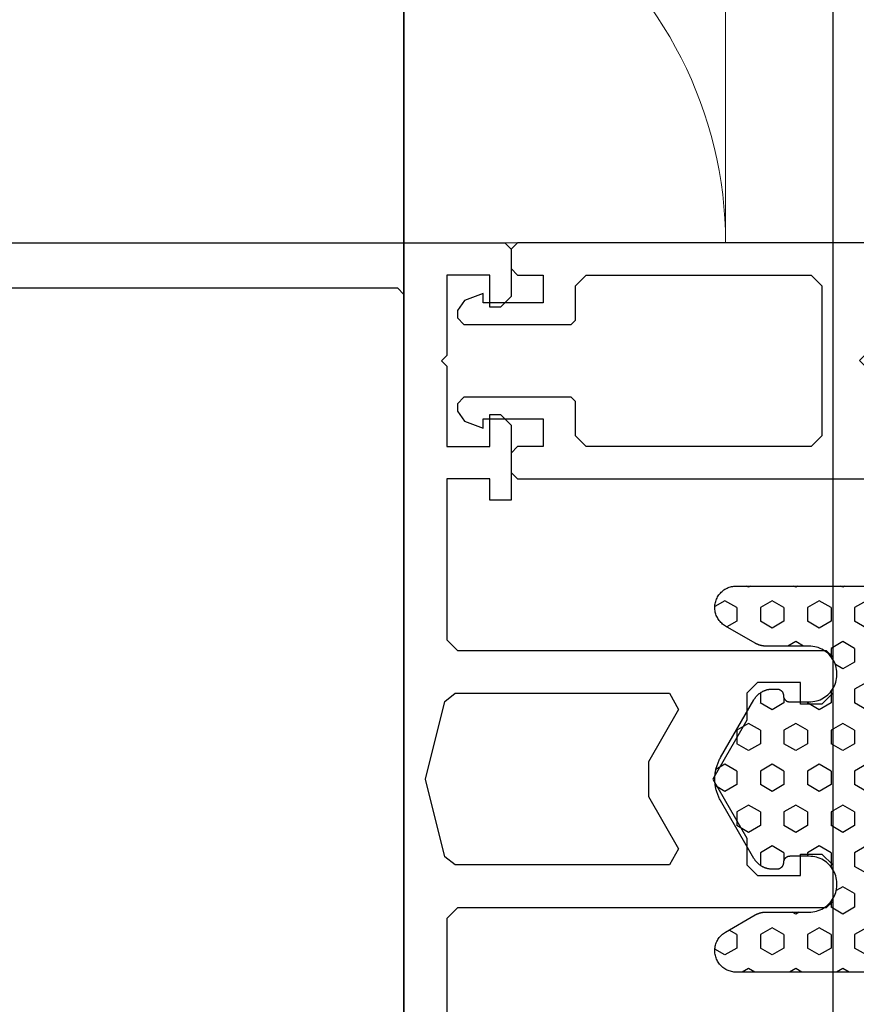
# Model space of a CAD drawing. Extents: x 4615668 to 9294084, y 5325188 to 10688993.
# Tile 414 of 656: x 4636255.93 to 4636259.83, y 5331946.88 to 5331951.47. Entities that reach past the tile are written whole.
import ezdxf

# ---------------------------------------------------------------- set-up
doc = ezdxf.new("R2010")
doc.units = 0
doc.header["$MEASUREMENT"] = 0
doc.layers.add('A_wymiary', color=152, linetype='Continuous', lineweight=5)
doc.layers.add('ATH 3-0', color=102, linetype='Continuous', lineweight=5)
doc.layers.add('CrossSectionsProfils', color=7, linetype='Continuous')

# ---------------------------------------------------------------- blocks, each defined once
blk = doc.blocks.new('*U5335')
at = {"color": 0, "linetype": 'ByBlock', "lineweight": -2, "transparency": 16777216}
blk.add_lwpolyline([(0, -870), (0, 0), (-100, 0), (-100, -870)], close=True, dxfattribs=at)
at = {"layer": 'ATH 3-0'}
blk.add_lwpolyline([(0, -870, 0.509525), (-24.871, -851.93), (-75.129, -868.07, -1.376382), (-75.129, -831.93), (-24.871, -848.07, 1.376382), (-24.871, -811.93), (-75.129, -828.07, -1.376382), (-75.129, -791.93), (-24.871, -808.07, 1.376382), (-24.871, -771.93), (-75.129, -788.07, -1.376382), (-75.129, -751.93), (-24.871, -768.07, 1.376382), (-24.871, -731.93), (-75.129, -748.07, -1.376382), (-75.129, -711.93), (-24.871, -728.07, 1.376382), (-24.871, -691.93)], format="xyb", dxfattribs=at)
blk = doc.blocks.new('K43_2153_X', base_point=(858.06159, 1427.40338))
at = {"layer": 'CrossSectionsProfils', "flags": 128}
for points in [[(853.35942, 1452.40358), (853.05942, 1452.10358), (853.05942, 1449.90349), (853.55942, 1449.40349), (854.05942, 1449.40349), (854.05942, 1450.90326), (856.05942, 1450.90326), (856.05942, 1447.15326), (856.30942, 1446.90326), (856.05942, 1446.65326), (856.05942, 1442.90326), (854.05942, 1442.90326), (854.05942, 1444.40349), (853.55942, 1444.40349), (853.05942, 1443.90349), (853.05942, 1440.40326), (854.05942, 1440.40326), (854.05942, 1441.40326), (856.05942, 1441.40326), (856.05942, 1433.90338), (855.55942, 1433.40338), (838.36159, 1433.40338), (838.06159, 1433.10338), (838.06159, 1431.40338), (838.56159, 1430.90338), (839.56159, 1430.90338), (839.56159, 1431.90338), (841.57195, 1431.90338), (842.07195, 1431.40338), (842.07195, 1430.15338), (843.65967, 1427.40338), (842.07195, 1424.65338), (842.07195, 1423.40338), (841.57195, 1422.90338), (839.56159, 1422.90338), (839.56159, 1423.90338), (838.56159, 1423.90338), (838.06159, 1423.40338), (838.06159, 1421.70338), (838.36159, 1421.40338), (855.55942, 1421.40338), (856.05942, 1420.90338), (856.05942, 1413.40349)], [(942.05942, 1452.40358), (853.35942, 1452.40358)], [(933.85942, 1450.30358), (858.35942, 1450.30358), (858.05942, 1450.00358), (858.05942, 1404.80317)], [(855.66903, 1431.40338), (845.68039, 1431.40338), (845.24738, 1430.65338), (846.65967, 1428.20722), (846.65967, 1426.59953), (845.24738, 1424.15338), (845.68039, 1423.40338), (855.66903, 1423.40338), (856.1541, 1423.78211), (857.0594, 1427.40338), (856.1541, 1431.02464), (855.66903, 1431.40338)]]:
    blk.add_lwpolyline(points, dxfattribs=at)
blk = doc.blocks.new('Hatch84418', base_point=(6053.053, 1361.842))
at = {"layer": 'CrossSectionsProfils'}
for p, q in [((6439.74, 1346.868), (6440.013, 1347.341)), ((6448.63, 1346.868), (6448.372, 1347.315)), ((6456.25, 1346.868), (6455.978, 1347.339)), ((6440.058, 1346.318), (6439.74, 1346.868)), ((6447.36, 1346.868), (6447.603, 1347.29)), ((6447.677, 1346.318), (6447.36, 1346.868)), ((6448.312, 1346.318), (6448.63, 1346.868)), ((6455.933, 1346.318), (6456.25, 1346.868)), ((6440.692, 1346.318), (6440.957, 1346.777)), ((6455.298, 1346.318), (6455.091, 1346.676)), ((6440.057, 1346.318), (6440.692, 1346.318)), ((6445.455, 1345.768), (6445.772, 1346.318)), ((6445.772, 1346.318), (6446.407, 1346.318)), ((6446.725, 1345.768), (6446.408, 1346.318)), ((6447.677, 1346.318), (6448.312, 1346.318)), ((6449.265, 1345.768), (6449.583, 1346.318)), ((6449.583, 1346.318), (6450.217, 1346.318)), ((6450.535, 1345.768), (6450.217, 1346.318)), ((6455.297, 1346.318), (6455.932, 1346.318)), ((6456.885, 1345.768), (6457.053, 1346.06)), ((6439.105, 1345.768), (6439.053, 1345.858)), ((6439.053, 1345.679), (6439.104, 1345.768)), ((6445.772, 1345.218), (6445.455, 1345.768)), ((6446.407, 1345.218), (6446.725, 1345.768)), ((6449.583, 1345.218), (6449.265, 1345.768)), ((6450.217, 1345.218), (6450.535, 1345.768)), ((6457.053, 1345.477), (6456.885, 1345.768)), ((6439.74, 1344.668), (6440.057, 1345.218)), ((6440.057, 1345.218), (6440.692, 1345.218)), ((6441.01, 1344.668), (6440.692, 1345.218)), ((6444.032, 1345.218), (6444.502, 1345.218)), ((6444.82, 1344.669), (6444.503, 1345.219)), ((6445.772, 1345.218), (6446.407, 1345.218)), ((6447.36, 1344.668), (6447.677, 1345.218)), ((6447.677, 1345.218), (6448.312, 1345.218)), ((6448.63, 1344.668), (6448.312, 1345.218)), ((6449.583, 1345.218), (6450.217, 1345.218)), ((6451.17, 1344.668), (6451.487, 1345.218)), ((6451.487, 1345.218), (6452.075, 1345.218)), ((6454.98, 1344.668), (6455.297, 1345.218)), ((6455.297, 1345.218), (6455.932, 1345.218)), ((6456.25, 1344.668), (6455.933, 1345.218)), ((6440.058, 1344.119), (6439.74, 1344.668)), ((6440.692, 1344.118), (6441.01, 1344.668)), ((6444.502, 1344.118), (6444.82, 1344.668)), ((6447.678, 1344.118), (6447.36, 1344.668)), ((6448.312, 1344.118), (6448.63, 1344.668)), ((6451.487, 1344.118), (6451.17, 1344.668)), ((6455.297, 1344.118), (6454.98, 1344.668)), ((6455.933, 1344.118), (6456.25, 1344.668)), ((6440.057, 1344.118), (6440.692, 1344.118)), ((6444.27, 1344.118), (6444.502, 1344.118)), ((6445.455, 1343.569), (6445.772, 1344.119)), ((6445.772, 1344.118), (6446.407, 1344.118)), ((6446.725, 1343.568), (6446.407, 1344.118)), ((6447.677, 1344.118), (6448.312, 1344.118)), ((6449.265, 1343.568), (6449.583, 1344.118)), ((6449.583, 1344.118), (6450.217, 1344.118)), ((6450.535, 1343.568), (6450.217, 1344.118)), ((6451.487, 1344.118), (6451.837, 1344.118)), ((6455.297, 1344.118), (6455.932, 1344.118)), ((6439.105, 1343.568), (6439.053, 1343.658)), ((6441.645, 1343.568), (6441.854, 1343.93)), ((6454.345, 1343.568), (6454.253, 1343.727)), ((6456.885, 1343.568), (6457.053, 1343.86)), ((6439.053, 1343.479), (6439.105, 1343.568)), ((6441.854, 1343.208), (6441.645, 1343.569)), ((6445.773, 1343.019), (6445.455, 1343.569)), ((6446.407, 1343.018), (6446.725, 1343.568)), ((6449.583, 1343.019), (6449.265, 1343.568)), ((6450.217, 1343.018), (6450.535, 1343.568)), ((6454.253, 1343.41), (6454.345, 1343.568)), ((6457.053, 1343.277), (6456.885, 1343.568)), ((6439.74, 1342.469), (6440.057, 1343.019)), ((6440.057, 1343.018), (6440.692, 1343.018)), ((6441.01, 1342.469), (6440.692, 1343.019)), ((6444.454, 1343.018), (6444.502, 1343.018)), ((6444.82, 1342.469), (6444.503, 1343.019)), ((6445.772, 1343.018), (6446.407, 1343.018)), ((6447.36, 1342.469), (6447.677, 1343.018)), ((6447.677, 1343.018), (6448.312, 1343.018)), ((6448.63, 1342.469), (6448.312, 1343.018)), ((6449.583, 1343.018), (6450.217, 1343.018)), ((6451.17, 1342.468), (6451.487, 1343.018)), ((6451.487, 1343.018), (6451.654, 1343.018)), ((6454.98, 1342.468), (6455.297, 1343.018)), ((6455.297, 1343.018), (6455.932, 1343.018)), ((6456.25, 1342.469), (6455.933, 1343.019)), ((6440.058, 1341.919), (6439.74, 1342.469)), ((6440.692, 1341.919), (6441.01, 1342.469)), ((6444.502, 1341.919), (6444.82, 1342.469)), ((6447.677, 1341.919), (6447.36, 1342.469)), ((6448.312, 1341.919), (6448.63, 1342.469)), ((6451.487, 1341.919), (6451.17, 1342.469)), ((6455.297, 1341.919), (6454.98, 1342.469)), ((6455.933, 1341.919), (6456.25, 1342.469)), ((6440.057, 1341.919), (6440.692, 1341.919)), ((6441.645, 1341.369), (6441.962, 1341.919)), ((6441.962, 1341.919), (6442.353, 1341.919)), ((6443.954, 1341.919), (6444.502, 1341.919)), ((6445.455, 1341.369), (6445.772, 1341.918)), ((6445.772, 1341.919), (6446.407, 1341.919)), ((6446.725, 1341.369), (6446.408, 1341.919)), ((6447.677, 1341.919), (6448.312, 1341.919)), ((6449.265, 1341.369), (6449.583, 1341.918)), ((6449.583, 1341.919), (6450.217, 1341.919)), ((6450.535, 1341.369), (6450.217, 1341.919)), ((6451.487, 1341.919), (6452.123, 1341.919)), ((6452.123, 1341.919), (6452.132, 1341.935)), ((6453.754, 1341.919), (6454.027, 1341.919)), ((6454.345, 1341.369), (6454.028, 1341.919)), ((6455.297, 1341.919), (6455.932, 1341.919)), ((6439.105, 1341.369), (6439.053, 1341.459)), ((6439.053, 1341.279), (6439.105, 1341.369)), ((6441.962, 1340.819), (6441.645, 1341.369)), ((6442.597, 1340.819), (6442.915, 1341.369)), ((6442.915, 1341.369), (6442.713, 1341.719)), ((6445.773, 1340.819), (6445.455, 1341.369)), ((6446.407, 1340.819), (6446.725, 1341.369)), ((6449.583, 1340.819), (6449.265, 1341.369)), ((6450.217, 1340.819), (6450.535, 1341.369)), ((6453.075, 1341.369), (6453.253, 1341.677)), ((6453.393, 1340.819), (6453.075, 1341.369)), ((6454.027, 1340.819), (6454.345, 1341.369)), ((6456.885, 1341.369), (6457.053, 1341.66)), ((6457.053, 1341.077), (6456.885, 1341.369)), ((6439.74, 1340.269), (6440.057, 1340.819)), ((6440.057, 1340.819), (6440.692, 1340.819)), ((6441.01, 1340.269), (6440.693, 1340.819)), ((6441.962, 1340.819), (6442.597, 1340.819)), ((6443.55, 1340.269), (6443.867, 1340.819)), ((6443.867, 1340.819), (6444.502, 1340.819)), ((6444.82, 1340.269), (6444.502, 1340.819)), ((6445.772, 1340.819), (6446.407, 1340.819)), ((6447.36, 1340.269), (6447.677, 1340.819)), ((6447.677, 1340.819), (6448.312, 1340.819)), ((6448.63, 1340.269), (6448.312, 1340.819)), ((6449.583, 1340.819), (6450.217, 1340.819)), ((6451.17, 1340.269), (6451.487, 1340.819)), ((6451.487, 1340.819), (6452.123, 1340.819)), ((6452.44, 1340.269), (6452.123, 1340.819)), ((6453.393, 1340.819), (6454.027, 1340.819)), ((6454.98, 1340.269), (6455.297, 1340.819)), ((6455.297, 1340.819), (6455.932, 1340.819)), ((6456.25, 1340.269), (6455.933, 1340.819))]:
    blk.add_line(p, q, dxfattribs=at)
blk = doc.blocks.new('121040', base_point=(6448.053, 1341.842))
at = {"layer": 'CrossSectionsProfils', "flags": 128}
blk.add_lwpolyline([(6457.053, 1339.542), (6457.053, 1346.342), (6457.052, 1346.397), (6457.047, 1346.453), (6457.04, 1346.508), (6457.029, 1346.563), (6457.015, 1346.617), (6456.998, 1346.67), (6456.979, 1346.722), (6456.956, 1346.773), (6456.93, 1346.822), (6456.902, 1346.87), (6456.872, 1346.917), (6456.838, 1346.962), (6456.803, 1347.004), (6456.765, 1347.045), (6456.724, 1347.083), (6456.682, 1347.12), (6456.638, 1347.153), (6456.591, 1347.185), (6456.544, 1347.213), (6456.495, 1347.239), (6456.444, 1347.262), (6456.392, 1347.283), (6456.339, 1347.3), (6456.285, 1347.315), (6456.231, 1347.326), (6456.176, 1347.334), (6456.12, 1347.34), (6456.064, 1347.342), (6456.009, 1347.341), (6455.953, 1347.337), (6455.898, 1347.33), (6455.843, 1347.319), (6455.789, 1347.306), (6455.736, 1347.29), (6455.684, 1347.271), (6455.632, 1347.249), (6455.583, 1347.224), (6455.534, 1347.197), (6455.487, 1347.166), (6455.442, 1347.133), (6455.399, 1347.098), (6455.358, 1347.061), (6455.319, 1347.021), (6455.283, 1346.979), (6455.249, 1346.935), (6455.217, 1346.889), (6455.188, 1346.842), (6455.188, 1346.842), (6454.387, 1345.456), (6454.382, 1345.447), (6454.376, 1345.437), (6454.371, 1345.427), (6454.366, 1345.417), (6454.361, 1345.407), (6454.356, 1345.397), (6454.351, 1345.387), (6454.346, 1345.377), (6454.342, 1345.367), (6454.337, 1345.357), (6454.333, 1345.347), (6454.329, 1345.336), (6454.324, 1345.326), (6454.32, 1345.316), (6454.316, 1345.305), (6454.312, 1345.295), (6454.309, 1345.284), (6454.305, 1345.274), (6454.302, 1345.263), (6454.298, 1345.252), (6454.295, 1345.242), (6454.292, 1345.231), (6454.289, 1345.22), (6454.286, 1345.21), (6454.283, 1345.199), (6454.281, 1345.188), (6454.278, 1345.177), (6454.276, 1345.166), (6454.273, 1345.155), (6454.271, 1345.144), (6454.269, 1345.133), (6454.268, 1345.123), (6454.266, 1345.111), (6454.264, 1345.1), (6454.262, 1345.089), (6454.261, 1345.078), (6454.26, 1345.067), (6454.258, 1345.056), (6454.257, 1345.045), (6454.256, 1345.034), (6454.256, 1345.023), (6454.255, 1345.012), (6454.254, 1345.001), (6454.254, 1344.99), (6454.254, 1344.978), (6454.253, 1344.967), (6454.253, 1344.956), (6454.253, 1344.956), (6454.253, 1342.942), (6454.25, 1342.855), (6454.242, 1342.769), (6454.228, 1342.683), (6454.207, 1342.598), (6454.182, 1342.515), (6454.15, 1342.434), (6454.114, 1342.355), (6454.072, 1342.279), (6454.025, 1342.206), (6453.974, 1342.136), (6453.917, 1342.07), (6453.857, 1342.007), (6453.793, 1341.949), (6453.725, 1341.895), (6453.653, 1341.846), (6453.578, 1341.802), (6453.5, 1341.763), (6453.421, 1341.729), (6453.338, 1341.7), (6453.255, 1341.677), (6453.169, 1341.66), (6453.083, 1341.648), (6452.997, 1341.643), (6452.91, 1341.643), (6452.823, 1341.648), (6452.737, 1341.66), (6452.652, 1341.677), (6452.568, 1341.7), (6452.486, 1341.729), (6452.406, 1341.763), (6452.329, 1341.802), (6452.254, 1341.846), (6452.182, 1341.895), (6452.114, 1341.949), (6452.05, 1342.007), (6451.989, 1342.07), (6451.933, 1342.136), (6451.882, 1342.206), (6451.835, 1342.279), (6451.793, 1342.355), (6451.756, 1342.434), (6451.726, 1342.515), (6451.7, 1342.598), (6451.68, 1342.683), (6451.665, 1342.769), (6451.656, 1342.855), (6451.653, 1342.942), (6451.653, 1342.942), (6451.653, 1343.842), (6451.654, 1343.852), (6451.654, 1343.862), (6451.655, 1343.872), (6451.656, 1343.882), (6451.658, 1343.892), (6451.66, 1343.902), (6451.662, 1343.911), (6451.664, 1343.921), (6451.667, 1343.931), (6451.67, 1343.94), (6451.673, 1343.95), (6451.677, 1343.959), (6451.681, 1343.968), (6451.686, 1343.977), (6451.69, 1343.986), (6451.695, 1343.995), (6451.701, 1344.003), (6451.706, 1344.012), (6451.712, 1344.02), (6451.718, 1344.028), (6451.724, 1344.036), (6451.731, 1344.043), (6451.738, 1344.05), (6451.745, 1344.057), (6451.752, 1344.064), (6451.76, 1344.071), (6451.768, 1344.077), (6451.775, 1344.083), (6451.784, 1344.089), (6451.792, 1344.095), (6451.801, 1344.1), (6451.809, 1344.105), (6451.818, 1344.11), (6451.827, 1344.114), (6451.836, 1344.118), (6451.846, 1344.122), (6451.855, 1344.125), (6451.865, 1344.128), (6451.874, 1344.131), (6451.884, 1344.134), (6451.894, 1344.136), (6451.903, 1344.138), (6451.914, 1344.139), (6451.923, 1344.14), (6451.934, 1344.141), (6451.943, 1344.142), (6451.954, 1344.142), (6451.954, 1344.142), (6451.963, 1344.142), (6451.974, 1344.142), (6451.983, 1344.143), (6451.994, 1344.145), (6452.003, 1344.146), (6452.013, 1344.148), (6452.023, 1344.15), (6452.033, 1344.152), (6452.042, 1344.155), (6452.052, 1344.158), (6452.061, 1344.162), (6452.07, 1344.166), (6452.08, 1344.17), (6452.089, 1344.174), (6452.098, 1344.179), (6452.106, 1344.184), (6452.115, 1344.189), (6452.123, 1344.194), (6452.131, 1344.2), (6452.139, 1344.206), (6452.147, 1344.213), (6452.155, 1344.219), (6452.162, 1344.226), (6452.169, 1344.233), (6452.176, 1344.241), (6452.183, 1344.248), (6452.189, 1344.256), (6452.195, 1344.264), (6452.201, 1344.272), (6452.206, 1344.28), (6452.211, 1344.289), (6452.216, 1344.298), (6452.221, 1344.307), (6452.226, 1344.316), (6452.229, 1344.325), (6452.233, 1344.334), (6452.237, 1344.343), (6452.24, 1344.353), (6452.243, 1344.363), (6452.245, 1344.372), (6452.248, 1344.382), (6452.249, 1344.392), (6452.251, 1344.402), (6452.252, 1344.412), (6452.253, 1344.422), (6452.253, 1344.432), (6452.253, 1344.442), (6452.253, 1344.442), (6452.253, 1344.649), (6452.253, 1344.671), (6452.252, 1344.693), (6452.251, 1344.716), (6452.25, 1344.738), (6452.247, 1344.76), (6452.245, 1344.782), (6452.241, 1344.804), (6452.238, 1344.826), (6452.233, 1344.848), (6452.229, 1344.87), (6452.224, 1344.892), (6452.218, 1344.913), (6452.212, 1344.935), (6452.205, 1344.956), (6452.198, 1344.977), (6452.19, 1344.998), (6452.183, 1345.019), (6452.174, 1345.039), (6452.165, 1345.06), (6452.156, 1345.08), (6452.146, 1345.1), (6452.136, 1345.12), (6452.125, 1345.139), (6452.114, 1345.159), (6452.102, 1345.178), (6452.09, 1345.196), (6452.078, 1345.215), (6452.065, 1345.233), (6452.052, 1345.251), (6452.038, 1345.269), (6452.024, 1345.286), (6452.01, 1345.303), (6451.995, 1345.32), (6451.98, 1345.336), (6451.964, 1345.352), (6451.949, 1345.368), (6451.933, 1345.383), (6451.916, 1345.398), (6451.899, 1345.413), (6451.882, 1345.427), (6451.864, 1345.441), (6451.847, 1345.454), (6451.829, 1345.467), (6451.81, 1345.48), (6451.792, 1345.492), (6451.772, 1345.504), (6451.753, 1345.515), (6451.753, 1345.515), (6449.053, 1347.074), (6449.015, 1347.096), (6448.975, 1347.117), (6448.936, 1347.137), (6448.896, 1347.156), (6448.854, 1347.174), (6448.813, 1347.192), (6448.772, 1347.208), (6448.73, 1347.224), (6448.688, 1347.238), (6448.646, 1347.252), (6448.604, 1347.265), (6448.56, 1347.276), (6448.517, 1347.287), (6448.474, 1347.297), (6448.43, 1347.306), (6448.386, 1347.314), (6448.342, 1347.321), (6448.298, 1347.327), (6448.253, 1347.332), (6448.209, 1347.336), (6448.165, 1347.339), (6448.12, 1347.341), (6448.076, 1347.342), (6448.031, 1347.342), (6447.987, 1347.341), (6447.942, 1347.339), (6447.897, 1347.336), (6447.853, 1347.332), (6447.809, 1347.327), (6447.765, 1347.321), (6447.721, 1347.314), (6447.677, 1347.306), (6447.633, 1347.297), (6447.59, 1347.287), (6447.546, 1347.276), (6447.503, 1347.265), (6447.461, 1347.252), (6447.418, 1347.238), (6447.376, 1347.224), (6447.334, 1347.208), (6447.293, 1347.192), (6447.252, 1347.174), (6447.211, 1347.156), (6447.171, 1347.137), (6447.131, 1347.117), (6447.092, 1347.096), (6447.053, 1347.074), (6447.053, 1347.074), (6444.354, 1345.515), (6444.334, 1345.504), (6444.315, 1345.492), (6444.297, 1345.48), (6444.278, 1345.467), (6444.26, 1345.454), (6444.243, 1345.441), (6444.225, 1345.427), (6444.208, 1345.413), (6444.191, 1345.398), (6444.174, 1345.383), (6444.158, 1345.368), (6444.143, 1345.352), (6444.127, 1345.336), (6444.112, 1345.32), (6444.097, 1345.303), (6444.083, 1345.286), (6444.069, 1345.269), (6444.055, 1345.251), (6444.042, 1345.233), (6444.029, 1345.215), (6444.017, 1345.196), (6444.004, 1345.178), (6443.993, 1345.159), (6443.982, 1345.139), (6443.971, 1345.12), (6443.961, 1345.1), (6443.951, 1345.08), (6443.942, 1345.06), (6443.933, 1345.039), (6443.924, 1345.019), (6443.917, 1344.998), (6443.909, 1344.977), (6443.902, 1344.956), (6443.895, 1344.935), (6443.889, 1344.913), (6443.883, 1344.892), (6443.878, 1344.87), (6443.874, 1344.848), (6443.869, 1344.826), (6443.866, 1344.804), (6443.862, 1344.782), (6443.86, 1344.76), (6443.857, 1344.738), (6443.855, 1344.716), (6443.854, 1344.693), (6443.854, 1344.671), (6443.854, 1344.649), (6443.854, 1344.649), (6443.854, 1344.442), (6443.854, 1344.432), (6443.854, 1344.422), (6443.855, 1344.412), (6443.856, 1344.402), (6443.857, 1344.392), (6443.859, 1344.382), (6443.862, 1344.372), (6443.864, 1344.363), (6443.867, 1344.353), (6443.87, 1344.343), (6443.874, 1344.334), (6443.877, 1344.325), (6443.881, 1344.316), (6443.886, 1344.307), (6443.89, 1344.298), (6443.896, 1344.289), (6443.9, 1344.28), (6443.906, 1344.272), (6443.912, 1344.264), (6443.918, 1344.256), (6443.924, 1344.248), (6443.931, 1344.241), (6443.938, 1344.233), (6443.945, 1344.226), (6443.952, 1344.219), (6443.96, 1344.213), (6443.967, 1344.206), (6443.976, 1344.2), (6443.984, 1344.194), (6443.992, 1344.189), (6444, 1344.184), (6444.009, 1344.179), (6444.018, 1344.174), (6444.027, 1344.17), (6444.036, 1344.166), (6444.045, 1344.162), (6444.055, 1344.158), (6444.064, 1344.155), (6444.074, 1344.152), (6444.084, 1344.15), (6444.094, 1344.148), (6444.104, 1344.146), (6444.113, 1344.145), (6444.124, 1344.143), (6444.133, 1344.142), (6444.144, 1344.142), (6444.153, 1344.142), (6444.153, 1344.142), (6444.164, 1344.142), (6444.173, 1344.141), (6444.184, 1344.14), (6444.193, 1344.139), (6444.203, 1344.138), (6444.213, 1344.136), (6444.223, 1344.134), (6444.233, 1344.131), (6444.242, 1344.128), (6444.252, 1344.125), (6444.261, 1344.122), (6444.271, 1344.118), (6444.28, 1344.114), (6444.289, 1344.11), (6444.297, 1344.105), (6444.306, 1344.1), (6444.315, 1344.095), (6444.323, 1344.089), (6444.332, 1344.083), (6444.339, 1344.077), (6444.347, 1344.071), (6444.354, 1344.064), (6444.362, 1344.057), (6444.369, 1344.05), (6444.376, 1344.043), (6444.382, 1344.036), (6444.389, 1344.028), (6444.395, 1344.02), (6444.401, 1344.012), (6444.406, 1344.003), (6444.412, 1343.995), (6444.417, 1343.986), (6444.421, 1343.977), (6444.426, 1343.968), (6444.43, 1343.959), (6444.434, 1343.95), (6444.437, 1343.94), (6444.44, 1343.931), (6444.443, 1343.921), (6444.445, 1343.911), (6444.447, 1343.902), (6444.449, 1343.892), (6444.451, 1343.882), (6444.452, 1343.872), (6444.453, 1343.862), (6444.453, 1343.852), (6444.454, 1343.842), (6444.454, 1343.842), (6444.454, 1342.942), (6444.451, 1342.855), (6444.442, 1342.769), (6444.427, 1342.683), (6444.407, 1342.598), (6444.381, 1342.515), (6444.35, 1342.434), (6444.313, 1342.355), (6444.272, 1342.279), (6444.225, 1342.206), (6444.174, 1342.136), (6444.118, 1342.07), (6444.057, 1342.007), (6443.993, 1341.949), (6443.925, 1341.895), (6443.853, 1341.846), (6443.778, 1341.802), (6443.701, 1341.763), (6443.621, 1341.729), (6443.539, 1341.7), (6443.455, 1341.677), (6443.37, 1341.66), (6443.284, 1341.648), (6443.197, 1341.643), (6443.11, 1341.643), (6443.023, 1341.648), (6442.937, 1341.66), (6442.852, 1341.677), (6442.768, 1341.7), (6442.686, 1341.729), (6442.606, 1341.763), (6442.529, 1341.802), (6442.454, 1341.846), (6442.382, 1341.895), (6442.314, 1341.949), (6442.25, 1342.007), (6442.189, 1342.07), (6442.133, 1342.136), (6442.082, 1342.206), (6442.035, 1342.279), (6441.993, 1342.355), (6441.957, 1342.434), (6441.925, 1342.515), (6441.899, 1342.598), (6441.879, 1342.683), (6441.865, 1342.769), (6441.856, 1342.855), (6441.854, 1342.942), (6441.854, 1342.942), (6441.854, 1344.956), (6441.854, 1344.967), (6441.853, 1344.978), (6441.853, 1344.99), (6441.853, 1345.001), (6441.852, 1345.012), (6441.851, 1345.023), (6441.851, 1345.034), (6441.85, 1345.045), (6441.849, 1345.056), (6441.847, 1345.067), (6441.846, 1345.078), (6441.845, 1345.089), (6441.843, 1345.1), (6441.841, 1345.111), (6441.839, 1345.123), (6441.837, 1345.133), (6441.835, 1345.144), (6441.833, 1345.155), (6441.831, 1345.166), (6441.829, 1345.177), (6441.826, 1345.188), (6441.824, 1345.199), (6441.821, 1345.21), (6441.818, 1345.22), (6441.815, 1345.231), (6441.812, 1345.242), (6441.809, 1345.252), (6441.805, 1345.263), (6441.802, 1345.274), (6441.798, 1345.284), (6441.794, 1345.295), (6441.791, 1345.305), (6441.787, 1345.316), (6441.783, 1345.326), (6441.778, 1345.336), (6441.774, 1345.347), (6441.77, 1345.357), (6441.765, 1345.367), (6441.761, 1345.377), (6441.756, 1345.387), (6441.751, 1345.397), (6441.746, 1345.407), (6441.741, 1345.417), (6441.736, 1345.427), (6441.73, 1345.437), (6441.725, 1345.447), (6441.719, 1345.456), (6441.719, 1345.456), (6440.919, 1346.842), (6440.89, 1346.889), (6440.858, 1346.935), (6440.824, 1346.979), (6440.788, 1347.021), (6440.749, 1347.061), (6440.708, 1347.098), (6440.665, 1347.133), (6440.619, 1347.166), (6440.573, 1347.197), (6440.524, 1347.224), (6440.474, 1347.249), (6440.423, 1347.271), (6440.371, 1347.29), (6440.317, 1347.306), (6440.264, 1347.319), (6440.209, 1347.33), (6440.153, 1347.337), (6440.098, 1347.341), (6440.042, 1347.342), (6439.987, 1347.34), (6439.931, 1347.334), (6439.876, 1347.326), (6439.822, 1347.315), (6439.768, 1347.3), (6439.715, 1347.283), (6439.663, 1347.262), (6439.612, 1347.239), (6439.563, 1347.213), (6439.515, 1347.185), (6439.469, 1347.153), (6439.425, 1347.12), (6439.383, 1347.083), (6439.342, 1347.045), (6439.304, 1347.004), (6439.269, 1346.962), (6439.235, 1346.917), (6439.205, 1346.87), (6439.176, 1346.822), (6439.151, 1346.773), (6439.128, 1346.722), (6439.109, 1346.67), (6439.092, 1346.617), (6439.078, 1346.563), (6439.067, 1346.508), (6439.06, 1346.453), (6439.055, 1346.397), (6439.053, 1346.342), (6439.053, 1346.342), (6439.053, 1339.542)], dxfattribs=at)
at = {"layer": 'CrossSectionsProfils'}
blk.add_blockref('Hatch84418', (6053.053, 1361.842), dxfattribs=at)
blk = doc.blocks.new('K41_7916_X', base_point=(350.86196, 1466.55914))
at = {"layer": 'CrossSectionsProfils'}
for p, q in [((353.54222, 1468.73015), (354.01207, 1469.05914)), ((354.01207, 1469.05914), (354.36196, 1469.05914)), ((354.36196, 1469.05914), (354.66196, 1468.75914)), ((358.06196, 1468.75914), (358.36196, 1469.05914)), ((358.36196, 1469.05914), (358.71186, 1469.05914)), ((358.71186, 1469.05914), (359.18171, 1468.73015)), ((353.2252, 1467.85914), (353.54222, 1468.73015)), ((354.66196, 1468.75914), (354.66196, 1463.75914)), ((358.06196, 1463.75914), (358.06196, 1468.75914)), ((359.18171, 1468.73015), (359.49873, 1467.85914)), ((353.66196, 1467.85914), (353.2252, 1467.85914)), ((353.66196, 1465.05914), (353.66196, 1467.85914)), ((359.49873, 1467.85914), (359.06196, 1467.85914)), ((359.06196, 1467.85914), (359.06196, 1465.05914)), ((350.86196, 1466.25914), (351.16196, 1466.55914)), ((350.86196, 1446.85914), (350.86196, 1466.25914)), ((351.16196, 1466.55914), (352.06196, 1466.55914)), ((352.06196, 1466.55914), (352.36196, 1466.25914)), ((352.36196, 1466.25914), (352.36196, 1465.05914)), ((360.36196, 1466.25914), (360.66196, 1466.55914)), ((360.36196, 1465.05914), (360.36196, 1466.25914)), ((360.66196, 1466.55914), (361.56196, 1466.55914)), ((361.56196, 1466.55914), (361.86196, 1466.25914)), ((361.86196, 1466.25914), (361.86196, 1446.85914)), ((352.36196, 1465.05914), (353.66196, 1465.05914)), ((359.06196, 1465.05914), (360.36196, 1465.05914)), ((352.86196, 1463.55914), (352.36196, 1463.05914)), ((354.46196, 1463.55914), (352.86196, 1463.55914)), ((354.66196, 1463.75914), (354.46196, 1463.55914)), ((358.26196, 1463.55914), (358.06196, 1463.75914)), ((359.86196, 1463.55914), (358.26196, 1463.55914)), ((360.36196, 1463.05914), (359.86196, 1463.55914)), ((360.36196, 1463.05914), (359.86196, 1463.55914)), ((352.36196, 1463.05914), (352.36196, 1452.55914)), ((360.36196, 1452.55914), (360.36196, 1463.05914)), ((352.36196, 1452.55914), (352.86196, 1452.05914)), ((359.86196, 1452.05914), (360.36196, 1452.55914)), ((352.86196, 1452.05914), (359.86196, 1452.05914)), ((356.35059, 1450.30914), (356.10059, 1450.05914)), ((356.60059, 1450.05914), (356.35059, 1450.30914)), ((352.86196, 1450.05914), (352.36196, 1449.55914)), ((356.10059, 1450.05914), (352.86196, 1450.05914)), ((359.86196, 1450.05914), (356.60059, 1450.05914)), ((360.36196, 1449.55914), (359.86196, 1450.05914)), ((352.36196, 1449.55914), (352.36196, 1447.55914)), ((360.36196, 1447.55914), (360.36196, 1449.55914)), ((352.36196, 1447.55914), (353.86196, 1447.55914)), ((353.86196, 1447.55914), (353.86196, 1447.05914)), ((358.86196, 1447.05914), (358.86196, 1447.55914)), ((358.86196, 1447.55914), (360.36196, 1447.55914)), ((353.86196, 1447.05914), (353.36196, 1446.55914)), ((359.36196, 1446.55914), (358.86196, 1447.05914)), ((351.16196, 1446.55914), (350.86196, 1446.85914)), ((353.36196, 1446.55914), (351.16196, 1446.55914)), ((361.56196, 1446.55914), (359.36196, 1446.55914)), ((361.86196, 1446.85914), (361.56196, 1446.55914))]:
    blk.add_line(p, q, dxfattribs=at)

msp = doc.modelspace()

# ---------------------------------------------------------------- linework, layer by layer
at = {"layer": 'A_wymiary', "ltscale": 40}
for points in [[(4636257.7209, 5331677.4276), (4636249.2209, 5331677.4276), (4636249.2209, 5332310.4276), (4636257.7209, 5332310.4276)], [(4636257.7209, 5332310.4276), (4636259.7209, 5332310.4276), (4636259.7209, 5331677.4276), (4636257.7209, 5331677.4276)]]:
    msp.add_lwpolyline(points, close=True, dxfattribs=at)
msp.add_lwpolyline([(4636249.2209, 5332310.4276), (4636249.2209, 5331677.4276), (4636249.2209, 5331643.4276), (4636256.168, 5331643.4276), (4636256.168, 5331674.5874, 0.029325), (4636256.1458, 5331674.6569), (4636255.6922, 5331675.1104, -0.198912), (4636255.575, 5331675.3933), (4636255.575, 5331677.4276), (4636255.875, 5331677.4276), (4636255.8748, 5331675.5276, 0.414258), (4636255.9748, 5331675.4276), (4636256.075, 5331675.4276, 0.444219), (4636256.1709, 5331675.5276), (4636256.1709, 5331677.4276), (4636256.1709, 5331677.4276), (4636259.7209, 5331677.4276), (4636259.7209, 5332310.4276)], format="xyb", close=True, dxfattribs=at)
at = {"layer": 'CrossSectionsProfils', "ltscale": 40}
msp.add_lwpolyline([(4636256.1678, 5331643.4276), (4636249.2209, 5331643.4276), (4636249.2209, 5332310.4276), (4636257.7208, 5332310.4276), (4636257.7208, 5331677.4276)], dxfattribs=at)
msp.add_lwpolyline([(4636257.7208, 5332310.4276), (4636259.7207, 5332310.4276), (4636259.7207, 5331677.4276), (4636257.7208, 5331677.4276)], close=True, dxfattribs=at)

# ---------------------------------------------------------------- block references
at = {"layer": 'ATH 3-0', "xscale": 0.1, "yscale": 0.1, "zscale": 0.1}
msp.add_blockref('*U5335', (4636259.2209, 5332037.4276), dxfattribs=at)
at = {"layer": 'CrossSectionsProfils', "xscale": 0.1, "yscale": -0.1, "zscale": 0.1}
for name, p, rotation in [('K43_2153_X', (4636257.7207, 5331947.9276), 180), ('K41_7916_X', (4636258.2207, 5331950.4277), 270), ('121040', (4636259.7207, 5331947.9276), 270)]:
    msp.add_blockref(name, p, dxfattribs=dict(at, rotation=rotation))

doc.saveas('drawing.dxf')
